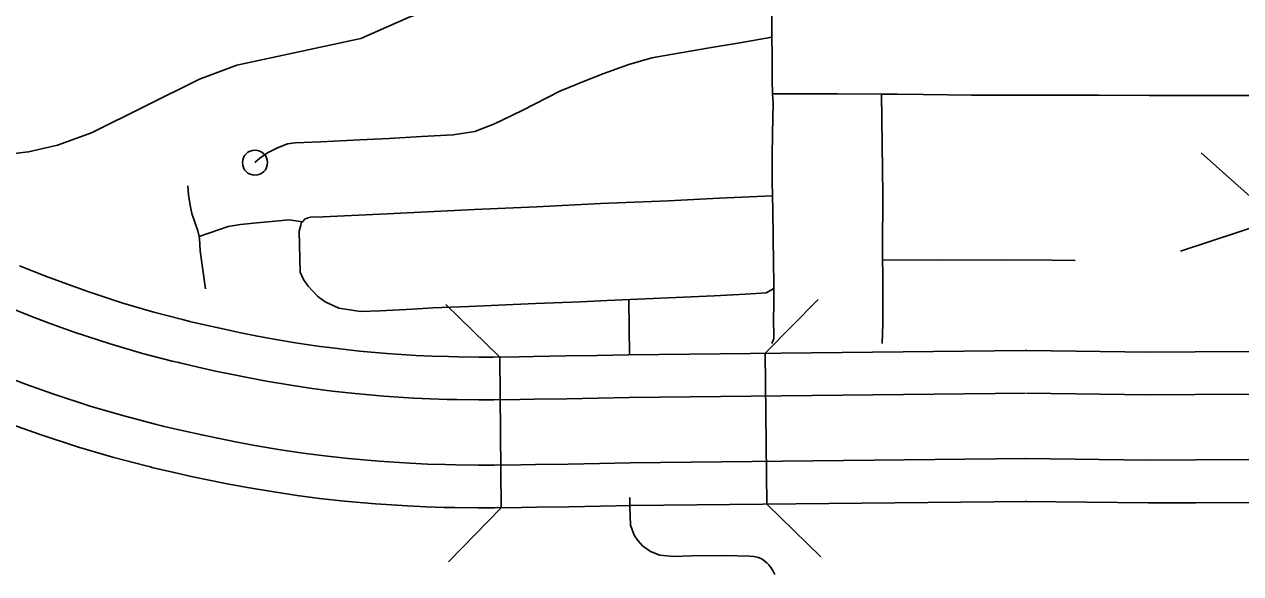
# Model space of a CAD drawing. Extents: x -19 to 366, y -4 to 359.
# Drawn here: x 154.008 to 154.4668, y 194.0654 to 194.2724 of the extents above; entities that cross this region are included whole.
import ezdxf

# ---------------------------------------------------------------- set-up
doc = ezdxf.new("R2010")
doc.units = 0
for name, color, linetype in [('R_Exist Surface Annot', 7, 'Continuous'), ('R_Striping', 7, 'Continuous'), ('R_Temp Easement', 7, 'Continuous'), ('R_Water', 7, 'Continuous'), ('Sheet Fence', 7, 'Continuous'), ('T_Vehicle Path Lt Minor', 7, 'Continuous')]:
    doc.layers.add(name, color=color, linetype=linetype)

msp = doc.modelspace()

# ---------------------------------------------------------------- linework, layer by layer
at = {"layer": 'R_Exist Surface Annot'}
for p, q in [((154.38617, 194.14949), (154.38553, 194.14949)), ((154.38548, 194.09267), (154.38612, 194.09267))]:
    msp.add_line(p, q, dxfattribs=at)
for points in [[(154.38553, 194.14949), (154.23591, 194.14794), (154.22412, 194.14769), (154.21235, 194.14746), (154.20006, 194.14724), (154.19464, 194.14713), (154.18497, 194.14701), (154.17949, 194.147), (154.17151, 194.14711), (154.16802, 194.1472), (154.16174, 194.1474), (154.15563, 194.14769), (154.1448, 194.14838), (154.13437, 194.14931), (154.12609, 194.15022), (154.11877, 194.15118), (154.11105, 194.15234), (154.10211, 194.15384), (154.09528, 194.15511), (154.08907, 194.15634), (154.08351, 194.1575), (154.07714, 194.15892), (154.07088, 194.16038), (154.07049, 194.1605), (154.06766, 194.16117), (154.0569, 194.16397), (154.0452, 194.16739), (154.03197, 194.17172), (154.02286, 194.17498), (154.01631, 194.17745), (154.00622, 194.18147)], [(154.00013, 194.16657), (154.01049, 194.16244), (154.01731, 194.15987), (154.02675, 194.15649), (154.04044, 194.15201), (154.05262, 194.14845), (154.06377, 194.14555), (154.06627, 194.14495), (154.06669, 194.14483), (154.07356, 194.14322), (154.08012, 194.14177), (154.08586, 194.14057), (154.09224, 194.1393), (154.0993, 194.13799), (154.10852, 194.13644), (154.11654, 194.13524), (154.12416, 194.13424), (154.13277, 194.13329), (154.14357, 194.13233), (154.15474, 194.13161), (154.1611, 194.13132), (154.16754, 194.13111), (154.17118, 194.13101), (154.17939, 194.1309), (154.18509, 194.13091), (154.19491, 194.13103), (154.20036, 194.13114), (154.21265, 194.13136), (154.22445, 194.13159), (154.23616, 194.13184), (154.3857, 194.13339)], [(154.73479, 194.11701), (154.72413, 194.1208), (154.69929, 194.12806), (154.69521, 194.12918), (154.69233, 194.12995), (154.6911, 194.13029), (154.67539, 194.13427), (154.66233, 194.1372), (154.64837, 194.13994), (154.63703, 194.14189), (154.6188, 194.14456), (154.60112, 194.14658), (154.5806, 194.14817), (154.55885, 194.14909), (154.54389, 194.14935), (154.53907, 194.14937), (154.53441, 194.14938), (154.51654, 194.14934), (154.49695, 194.14922), (154.44958, 194.14898), (154.43224, 194.14892), (154.38617, 194.14949)], [(154.00159, 194.13949), (154.0088, 194.13676), (154.01877, 194.13319), (154.03316, 194.12848), (154.04606, 194.12472), (154.05783, 194.12165), (154.05983, 194.12118), (154.06029, 194.12104), (154.06809, 194.11922), (154.07493, 194.1177), (154.08095, 194.11644), (154.0876, 194.11512), (154.095, 194.11375), (154.10465, 194.11212), (154.11312, 194.11085), (154.12122, 194.10979), (154.13033, 194.10879), (154.14169, 194.10778), (154.15339, 194.10703), (154.16013, 194.10672), (154.16681, 194.1065), (154.17069, 194.10639), (154.17925, 194.10627), (154.18527, 194.10629), (154.19531, 194.10642), (154.20082, 194.10653), (154.21311, 194.10674), (154.22496, 194.10698), (154.23655, 194.10723), (154.38595, 194.10877)], [(154.38597, 194.13339), (154.43217, 194.13282), (154.44964, 194.13289), (154.49704, 194.13312), (154.51661, 194.13324), (154.5344, 194.13328), (154.53901, 194.13327), (154.54372, 194.13325), (154.55837, 194.133), (154.57964, 194.13209), (154.59959, 194.13055), (154.61672, 194.1286), (154.6345, 194.126), (154.64545, 194.12411), (154.65902, 194.12144), (154.67165, 194.11861), (154.68698, 194.11473), (154.6881, 194.11442), (154.69098, 194.11365), (154.69489, 194.11257), (154.71917, 194.10548), (154.72939, 194.10184)], [(154.38612, 194.09267), (154.23681, 194.09113), (154.22529, 194.09088), (154.21341, 194.09065), (154.20113, 194.09043), (154.19558, 194.09032), (154.18539, 194.09019), (154.17915, 194.09018), (154.17036, 194.0903), (154.16633, 194.0904), (154.1595, 194.09063), (154.1525, 194.09095), (154.14046, 194.09172), (154.12873, 194.09277), (154.11929, 194.09381), (154.11089, 194.09491), (154.10213, 194.09622), (154.09219, 194.09789), (154.08456, 194.09931), (154.07774, 194.10066), (154.07154, 194.10196), (154.06452, 194.10352), (154.0561, 194.10548), (154.05561, 194.10563), (154.05394, 194.10603), (154.04178, 194.1092), (154.0284, 194.1131), (154.01355, 194.11796), (154.00324, 194.12166)], [(154.38567, 194.10877), (154.43207, 194.1082), (154.44975, 194.10827), (154.49718, 194.1085), (154.51672, 194.10862), (154.53439, 194.10866), (154.53893, 194.10865), (154.54347, 194.10863), (154.55763, 194.10839), (154.57817, 194.10751), (154.59724, 194.10604), (154.61354, 194.10418), (154.63063, 194.10168), (154.64099, 194.09989), (154.65395, 194.09735), (154.66594, 194.09466), (154.68068, 194.09093), (154.68163, 194.09066), (154.68452, 194.08989), (154.68817, 194.08888), (154.71159, 194.08204), (154.72115, 194.07865)], [(154.71575, 194.06348), (154.70663, 194.06672), (154.68378, 194.07339), (154.6803, 194.07435), (154.6774, 194.07513), (154.67656, 194.07536), (154.6622, 194.079), (154.65064, 194.08159), (154.63807, 194.08406), (154.62809, 194.08578), (154.61146, 194.08821), (154.59571, 194.09001), (154.5772, 194.09144), (154.55715, 194.09229), (154.54331, 194.09254), (154.53888, 194.09255), (154.53438, 194.09256), (154.51679, 194.09252), (154.49727, 194.0924), (154.44982, 194.09217), (154.432, 194.0921), (154.38548, 194.09267)]]:
    msp.add_lwpolyline(points, dxfattribs=at)
at = {"layer": 'R_Striping'}
for points in [[(154.29001, 194.26761), (154.28992, 194.27626), (154.28978, 194.28963), (154.29004, 194.30544), (154.29023, 194.3135), (154.29045, 194.3227), (154.29062, 194.33436), (154.29064, 194.33849)], [(154.29001, 194.26761), (154.27795, 194.26552), (154.26641, 194.26354), (154.25184, 194.26102), (154.24473, 194.25975), (154.23599, 194.2573), (154.22662, 194.25389), (154.21955, 194.25119), (154.20996, 194.24729), (154.19582, 194.24), (154.18532, 194.23488), (154.17792, 194.23209), (154.16971, 194.23075), (154.15787, 194.23012), (154.14562, 194.22944), (154.13455, 194.22894), (154.11984, 194.22816), (154.11022, 194.22773), (154.10726, 194.22745), (154.10329, 194.22583), (154.09976, 194.22403), (154.09687, 194.22194), (154.095, 194.22031)], [(154.29027, 194.24627), (154.29007, 194.25141), (154.29008, 194.26073), (154.29001, 194.26761)], [(154.56175, 194.26637), (154.54096, 194.25366), (154.53529, 194.25068), (154.52961, 194.24815), (154.52205, 194.24599), (154.51568, 194.24521), (154.50391, 194.24451), (154.49039, 194.24522), (154.47877, 194.24566), (154.46089, 194.24565), (154.45442, 194.24566)], [(154.29022, 194.20784), (154.29006, 194.21318), (154.2901, 194.22279), (154.29027, 194.23134), (154.2904, 194.24271), (154.29027, 194.24627)], [(154.33132, 194.24614), (154.31476, 194.24626), (154.29027, 194.24627)], [(154.33175, 194.18373), (154.33168, 194.18757), (154.33186, 194.20835), (154.33132, 194.24614)], [(154.45442, 194.24566), (154.43235, 194.24566), (154.41333, 194.24571), (154.39107, 194.24571), (154.3653, 194.2458), (154.34701, 194.24594), (154.33736, 194.24611), (154.33132, 194.24614)], [(154.06966, 194.21155), (154.06997, 194.20819), (154.07054, 194.20431), (154.07122, 194.20111), (154.07348, 194.1946), (154.07392, 194.19254)], [(154.29022, 194.20784), (154.27014, 194.20691), (154.25103, 194.20591), (154.22536, 194.20492), (154.20136, 194.20371), (154.17785, 194.20264), (154.14489, 194.20099), (154.12074, 194.1999), (154.11591, 194.19975), (154.11495, 194.19946), (154.1138, 194.19898), (154.11288, 194.19807)], [(154.28997, 194.15214), (154.29039, 194.15301), (154.29071, 194.154), (154.29066, 194.15583), (154.29064, 194.16044), (154.29066, 194.16767), (154.29068, 194.17558), (154.29061, 194.18201), (154.29049, 194.19248), (154.29038, 194.20244), (154.29022, 194.20784)], [(154.11288, 194.19807), (154.10786, 194.19871), (154.10122, 194.19817), (154.09565, 194.19763), (154.08949, 194.19696), (154.08487, 194.19631), (154.07392, 194.19254)], [(154.112, 194.1791), (154.11173, 194.19447), (154.11228, 194.19671), (154.1126, 194.19779), (154.11288, 194.19807)], [(154.07392, 194.19254), (154.07409, 194.1917), (154.07439, 194.18708), (154.07634, 194.17274)], [(154.33153, 194.15213), (154.33183, 194.1596), (154.33183, 194.17843), (154.33175, 194.18373)], [(154.40437, 194.1835), (154.39567, 194.18357), (154.37686, 194.18367), (154.35228, 194.18362), (154.33175, 194.18373)], [(154.22785, 194.16832), (154.2178, 194.16784), (154.20082, 194.16728), (154.17565, 194.16606), (154.16214, 194.16555), (154.15437, 194.16504), (154.14226, 194.16446), (154.13476, 194.16422), (154.12662, 194.1655), (154.1215, 194.1679), (154.11874, 194.16989), (154.11503, 194.17378), (154.11334, 194.17623), (154.112, 194.1791)], [(154.29072, 194.17293), (154.28776, 194.17123), (154.28003, 194.17076), (154.26823, 194.17007), (154.22785, 194.16832)], [(154.23623, 194.14795), (154.23598, 194.16867)], [(154.29104, 194.06511), (154.29029, 194.06666), (154.28952, 194.06776), (154.28878, 194.06879), (154.28812, 194.06955), (154.28635, 194.07086), (154.28491, 194.07147), (154.28319, 194.07185), (154.28153, 194.07204), (154.27236, 194.07222), (154.25967, 194.0721), (154.25302, 194.07192), (154.24777, 194.0724), (154.24413, 194.07382), (154.24122, 194.07593), (154.23936, 194.07792), (154.23802, 194.07999), (154.23665, 194.08375), (154.2364, 194.09046), (154.23636, 194.09417)]]:
    msp.add_lwpolyline(points, dxfattribs=at)
msp.add_circle((154.095, 194.22031), 0.00473, dxfattribs=at)
at = {"layer": 'R_Temp Easement'}
msp.add_lwpolyline([(153.9986, 194.22312), (154.00958, 194.22435), (154.02054, 194.2269), (154.03339, 194.23155), (154.07413, 194.2518), (154.0881, 194.25704), (154.13499, 194.26708), (154.15311, 194.27519), (154.17898, 194.28432), (154.21543, 194.29751), (154.24718, 194.3061), (154.25815, 194.30733), (154.27009, 194.30685), (154.31274, 194.30224)], dxfattribs=at)
at = {"layer": 'R_Water'}
for p, q in [((154.1873, 194.14704), (154.167, 194.16691)), ((154.2875, 194.14847), (154.30738, 194.16877)), ((154.2875, 194.14847), (154.28809, 194.09166)), ((154.1879, 194.09022), (154.1873, 194.14704)), ((154.1879, 194.09022), (154.16802, 194.06992)), ((154.28809, 194.09166), (154.30838, 194.07178))]:
    msp.add_line(p, q, dxfattribs=at)
at = {"layer": 'Sheet Fence'}
for points in [[(156.50946, 189.3937), (156.44759, 191.65634), (156.2114, 200.27623), (155.97446, 208.89626), (155.73678, 217.51643), (155.49836, 226.13674), (155.2592, 234.75719), (155.01929, 243.37778), (154.77865, 251.9985), (154.53727, 260.61937), (154.29515, 269.24038), (154.0523, 277.86152), (153.80871, 286.48281), (153.56438, 295.10424), (153.31933, 303.72581), (153.07354, 312.34752), (152.82702, 320.96938), (152.57978, 329.59137), (152.3318, 338.21351), (152.0831, 346.83579)], [(154.11585, 1.87092), (153.9063, 10.48743), (153.69602, 19.10409), (153.48501, 27.72087), (153.27327, 36.3378), (153.0608, 44.95486), (152.84759, 53.57206), (152.63366, 62.1894), (152.419, 70.80688), (152.20362, 79.42449), (151.98751, 88.04225), (151.77068, 96.66014), (151.55312, 105.27817), (151.33484, 113.89634), (151.11584, 122.51465), (150.89612, 131.13311), (150.67568, 139.7517), (150.45452, 148.37043), (150.23264, 156.98931), (150.01005, 165.60832), (149.78674, 174.22748), (149.56272, 182.84677), (149.33799, 191.46621), (149.11254, 200.0858), (148.88638, 208.70552), (148.65952, 217.32539), (148.43194, 225.9454), (148.20366, 234.56555), (147.97466, 243.18584), (147.74497, 251.80628), (147.51457, 260.42687), (147.28346, 269.04759), (147.05165, 277.66846), (146.81914, 286.28948), (146.58593, 294.91064), (146.35202, 303.53194), (146.11742, 312.15339), (145.88211, 320.77499), (145.64611, 329.39673), (145.40941, 338.01861), (145.17202, 346.64065)], [(0, 189.51617), (7.11214, 189.52059), (14.22427, 189.53386), (21.33637, 189.55597), (28.44845, 189.58693), (35.56048, 189.62672), (42.67245, 189.67537), (49.78436, 189.73285), (56.89619, 189.79918), (64.00793, 189.87436), (71.11958, 189.95838), (78.23111, 190.05124), (85.34253, 190.15294), (92.45381, 190.26349), (99.56495, 190.38288), (106.67593, 190.51112), (113.78675, 190.6482), (120.89739, 190.79412), (128.00785, 190.94888), (135.11811, 191.11248), (142.22816, 191.28493), (149.33799, 191.46621), (156.44759, 191.65634), (163.55694, 191.85531), (170.66605, 192.06312), (177.77489, 192.27977), (184.88345, 192.50526), (191.99173, 192.73959), (199.09971, 192.98276), (206.20739, 193.23477), (213.31474, 193.49561), (220.42177, 193.7653), (227.52845, 194.04382), (234.63479, 194.33118), (241.74076, 194.62738), (248.84635, 194.93241), (255.95157, 195.24628), (263.05638, 195.56898), (270.16079, 195.90052), (277.26478, 196.24089), (284.36834, 196.5901), (291.47147, 196.94814), (298.57414, 197.31501), (305.67635, 197.69072), (312.77809, 198.07525), (319.87934, 198.46862), (326.9801, 198.87082), (334.08035, 199.28185), (341.18009, 199.7017)]]:
    msp.add_spline(points, degree=3, dxfattribs=at)
at = {"layer": 'T_Vehicle Path Lt Minor'}
for p, q in [((154.45187, 194.22404), (154.50835, 194.17355)), ((154.44413, 194.18696), (154.51609, 194.21063))]:
    msp.add_line(p, q, dxfattribs=at)

doc.saveas('drawing.dxf')
